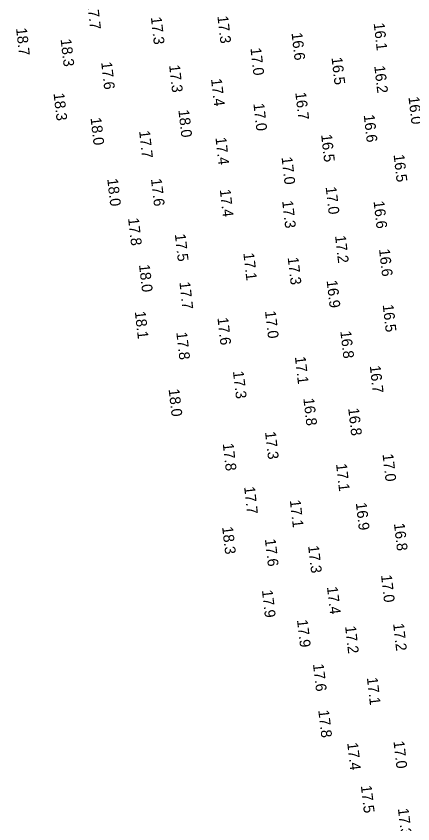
# Model space of a CAD drawing. Extents: x 1023796 to 1112670, y 656573 to 837340.
# Drawn here: x 1110523.7 to 1110707.7, y 678853.6 to 679228.2 of the extents above; entities that cross this region are included whole.
import ezdxf

# ---------------------------------------------------------------- set-up
doc = ezdxf.new("R2010")
doc.units = 0
doc.layers.add('V-TOPO-SOUN', color=7, linetype='Continuous')

msp = doc.modelspace()

# ---------------------------------------------------------------- texts
at = {"layer": 'V-TOPO-SOUN'}
for s, p in [('17.7 ', (1110556.58, 679234.65)), ('17.3 ', (1110617.01, 679228.19)), ('17.3 ', (1110586.14, 679227.69)), ('16.1 ', (1110689.52, 679224.91)), ('18.7 ', (1110523.6, 679222.54)), ('18.3 ', (1110544.27, 679217.46)), ('16.6 ', (1110651.41, 679220.37)), ('17.0 ', (1110632.34, 679213.36)), ('17.6 ', (1110563.09, 679206.82)), ('16.5 ', (1110669.96, 679209)), ('17.3 ', (1110594.6, 679205.45)), ('16.2 ', (1110689.81, 679205.06)), ('17.4 ', (1110614.06, 679199.05)), ('18.3 ', (1110540.99, 679192.36)), ('16.7 ', (1110653.16, 679192.75)), ('16.0 ', (1110705.67, 679190.69)), ('17.0 ', (1110633.72, 679187.61)), ('18.0 ', (1110598.91, 679184.62)), ('18.0 ', (1110558.16, 679181.01)), ('16.6 ', (1110684.91, 679182.34)), ('17.7 ', (1110580.69, 679174.94)), ('17.4 ', (1110616.12, 679171.85)), ('16.5 ', (1110665.14, 679173.21)), ('17.0 ', (1110646.78, 679162.74)), ('16.5 ', (1110698.77, 679163.89)), ('18.0 ', (1110565.91, 679152.7)), ('17.6 ', (1110586.19, 679152.68)), ('17.4 ', (1110618.12, 679147.71)), ('17.0 ', (1110667.25, 679148.92)), ('17.3 ', (1110647.06, 679142.49)), ('16.6 ', (1110689.47, 679142.32)), ('17.8 ', (1110575.57, 679134.42)), ('17.5 ', (1110597.26, 679127.08)), ('17.2 ', (1110671.6, 679126.32)), ('16.6 ', (1110692, 679120.1)), ('17.1 ', (1110629.05, 679118.28)), ('17.3 ', (1110649.62, 679116.24)), ('18.0 ', (1110580.64, 679112.87)), ('17.7 ', (1110599.39, 679104.83)), ('16.9 ', (1110667.7, 679105.52)), ('16.5 ', (1110693.71, 679094.31)), ('18.1 ', (1110578.69, 679091.18)), ('17.0 ', (1110639.1, 679091.38)), ('17.6 ', (1110617.03, 679088.28)), ('16.8 ', (1110674.06, 679082.06)), ('17.8 ', (1110597.95, 679081.5)), ('17.1 ', (1110652.97, 679070.18)), ('17.3 ', (1110624.23, 679063.42)), ('16.7 ', (1110687.71, 679066.01)), ('18.0 ', (1110594.38, 679055.16)), ('16.8 ', (1110656.9, 679050.89)), ('16.8 ', (1110677.7, 679046.26)), ('17.3 ', (1110639.12, 679035.31)), ('17.8 ', (1110619.5, 679029.93)), ('17.0 ', (1110693.63, 679025.04)), ('17.1 ', (1110672.07, 679020.48)), ('17.7 ', (1110629.41, 679009.88)), ('17.1 ', (1110650.61, 679003.65)), ('16.9 ', (1110681.25, 679002.4)), ('16.8 ', (1110698.93, 678992.85)), ('18.3 ', (1110619.21, 678991.28)), ('17.6 ', (1110639.05, 678985.62)), ('17.3 ', (1110659.1, 678982.52)), ('17.0 ', (1110692.94, 678968.94)), ('17.4 ', (1110667.86, 678963.42)), ('17.9 ', (1110637.68, 678961.88)), ('17.9 ', (1110653.95, 678948.1)), ('17.2 ', (1110676.26, 678945.21)), ('17.2 ', (1110698.54, 678946.43)), ('17.6 ', (1110661.36, 678927.65)), ('17.1 ', (1110686.37, 678921.33)), ('17.8 ', (1110663.83, 678906.2)), ('17.4 ', (1110677.25, 678891.11)), ('17.0 ', (1110698.71, 678891.9)), ('17.5 ', (1110683.58, 678871.24)), ('17.3 ', (1110700.77, 678860.63))]:
    msp.add_text(s, height=5, rotation=276.5594, dxfattribs=at).set_placement(p)

doc.saveas('drawing.dxf')
